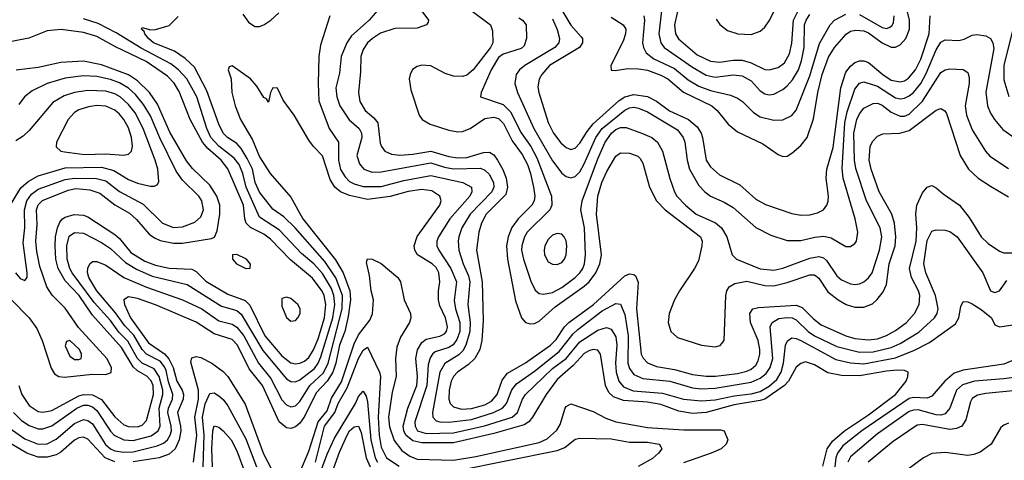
# Model space of a CAD drawing. Header units: inches. Extents: x 990535 to 1117859, y 769386 to 892122.
# Tile 689 of 1056: x 1043948 to 1048312, y 841999 to 843953. Entities that reach past the tile are written whole.
import ezdxf

# ---------------------------------------------------------------- set-up
doc = ezdxf.new("R2010")
doc.units = ezdxf.units.IN
doc.header["$MEASUREMENT"] = 0
doc.layers.add('B0844', color=7, linetype='Continuous')

msp = doc.modelspace()

# ---------------------------------------------------------------- linework, layer by layer
at = {"layer": 'B0844', "color": 5}
for points, elevation in [([(1046570, 843964.4), (1046621.9, 843930), (1046634.1, 843910), (1046633.3, 843890), (1046623.1, 843856.9), (1046568.2, 843750), (1046568.9, 843728.9), (1046587.2, 843727.2), (1046643.7, 843736.3), (1046690, 843735.3), (1046730, 843729.2), (1046790, 843707.4), (1046819.9, 843690), (1046890, 843631.7), (1047015.8, 843570), (1047039.6, 843550), (1047087.3, 843490), (1047130, 843455.8), (1047242.2, 843402.2), (1047310, 843354.5), (1047330, 843346.4), (1047350, 843348.2), (1047370, 843360.7), (1047410, 843395.1), (1047437.5, 843430), (1047466.6, 843513.4), (1047485.9, 843630), (1047505.2, 843710), (1047533.2, 843786.8), (1047559.7, 843830), (1047611.1, 843888.9), (1047630, 843901.3), (1047654, 843906), (1047690, 843902.6), (1047710, 843894.4), (1047770, 843850.1), (1047810, 843830.9), (1047830, 843831), (1047850, 843841.3), (1047874.9, 843870), (1047891.6, 843910), (1047891.2, 843950), (1047868.6, 844050)], 2620), ([(1046877.3, 844050), (1046850.1, 843930), (1046855.2, 843890), (1046868.3, 843868.3), (1046950, 843797.4), (1047010, 843769.1), (1047050, 843765), (1047110, 843773.3), (1047150, 843772.6), (1047190, 843760.7), (1047250, 843731.8), (1047270, 843730.1), (1047310, 843740.9), (1047337.9, 843762.1), (1047359.1, 843800.9), (1047370.7, 843849.3), (1047377.8, 843950), (1047401.6, 843998.4)], 2680), ([(1047034.6, 843954.6), (1047051.6, 843931.6), (1047085.2, 843905.2), (1047130.5, 843890), (1047190, 843886.5), (1047230, 843902), (1047250, 843919.5), (1047270, 843948), (1047317.1, 844042.9)], 2720), ([(1045548.4, 844011.6), (1045496.8, 843950), (1045419, 843881), (1045397.5, 843850), (1045372.1, 843790), (1045364.9, 843715.1), (1045349.6, 843650), (1045353.5, 843610), (1045366.8, 843570), (1045408.1, 843508.1), (1045451.9, 843470), (1045463.4, 843450), (1045464.8, 843430), (1045442.3, 843350), (1045453.9, 843313.9), (1045473.7, 843290), (1045510, 843276.2), (1045550, 843277.3), (1045770, 843317.3), (1045830, 843298.8), (1045870, 843291.8), (1045990, 843294.7), (1046010, 843284.7), (1046027.9, 843267.9), (1046048.5, 843230), (1046048.9, 843210), (1046040.6, 843190), (1045945.1, 843090), (1045907.7, 843030), (1045893.6, 842990), (1045890.5, 842970), (1045893.6, 842930), (1045912.7, 842870), (1045936.8, 842816.8), (1045942.6, 842790), (1045933.8, 842690), (1045944.8, 842610), (1045943.2, 842570), (1045926.8, 842513.2), (1045914, 842486), (1045894.3, 842465.7), (1045832.5, 842427.5), (1045810.3, 842389.7), (1045777.9, 842210), (1045779.3, 842190), (1045794, 842174), (1045810, 842169.2), (1045850, 842168.2), (1045950, 842180.3), (1046047.9, 842210), (1046087, 842230), (1046105.7, 842250), (1046129.1, 842310.9), (1046150, 842337.6), (1046230, 842394.3), (1046338.3, 842481.7), (1046400.4, 842559.6), (1046420.9, 842579.1), (1046530, 842661.6), (1046590, 842694), (1046610, 842691.6), (1046630, 842645.5), (1046644.7, 842550), (1046643.5, 842430), (1046650, 842406), (1046670, 842379.6), (1046710, 842361.4), (1046830, 842348.9), (1046930, 842319.6), (1046970, 842315.9), (1047030, 842319), (1047190, 842345.2), (1047230, 842362.5), (1047255.8, 842384.2), (1047274.6, 842410), (1047285.3, 842450), (1047273.6, 842590), (1047283.2, 842610), (1047312.3, 842627.7), (1047350, 842632.7), (1047371.9, 842630), (1047390, 842622.1), (1047442.7, 842570), (1047471.3, 842551.3), (1047570, 842503), (1047670, 842477.9), (1047730, 842479.6), (1047810, 842499.5), (1047850, 842517.2), (1047933.4, 842566.6), (1048002.2, 842630), (1048014.7, 842650), (1048018.5, 842670), (1048007.6, 842730), (1047963.5, 842830), (1047954.9, 842870), (1047970, 842973.7), (1047990, 843014.5), (1048010, 843021), (1048050, 843018.8), (1048070, 843013.5), (1048103.5, 842990), (1048216.8, 842830), (1048250, 842750.4), (1048270, 842742.8), (1048290, 842750.3), (1048323.4, 842796.6)], 2460), ([(1045730.9, 843990), (1045760.2, 843950), (1045758.2, 843941.8), (1045750.5, 843930), (1045710, 843915.4), (1045610, 843914.2), (1045547.3, 843892.7), (1045510.8, 843870), (1045489.1, 843850), (1045470, 843819.8), (1045460.1, 843790), (1045458.8, 843721.2), (1045449.6, 843630), (1045456.1, 843590), (1045478.4, 843550), (1045518.1, 843518.1), (1045534.9, 843494.9), (1045545.5, 843405.5), (1045550.8, 843390), (1045565.8, 843370), (1045596.4, 843356.4), (1045632.4, 843352.4), (1045690, 843356.3), (1045770, 843369.3), (1045850, 843345.6), (1045890, 843339.9), (1045930, 843342.2), (1046004.1, 843364.1), (1046030, 843364.7), (1046050, 843352.8), (1046066.1, 843330), (1046088.8, 843288.8), (1046103.4, 843250), (1046109.5, 843210), (1046101.9, 843178.1), (1046014.8, 843090), (1045994.2, 843050), (1045983.4, 843010), (1045972.6, 842930), (1045997.6, 842790), (1046002.1, 842617.9), (1045996, 842530), (1045986.8, 842490), (1045965.5, 842450), (1045936.9, 842423.1), (1045888.2, 842390), (1045870.1, 842370), (1045860.1, 842350), (1045850.7, 842310), (1045849.7, 842270), (1045855.9, 842250), (1045870, 842235.1), (1045905.6, 842225.6), (1045950, 842227.8), (1046010, 842244.3), (1046038.9, 842261.1), (1046063.9, 842290), (1046085.6, 842354.4), (1046110, 842385.7), (1046190, 842430.7), (1046299.9, 842510), (1046324.9, 842535.1), (1046362.3, 842590), (1046381.2, 842610), (1046490.9, 842689.1), (1046630, 842816.3), (1046650, 842825.8), (1046670, 842823.1), (1046676.9, 842816.9), (1046688.9, 842788.9), (1046681.1, 842670), (1046702.7, 842470), (1046711, 842451), (1046730, 842431.2), (1046770, 842415.1), (1046850, 842401.4), (1046930, 842379), (1046991.1, 842371.1), (1047031.2, 842371.2), (1047130, 842384.3), (1047170, 842393.6), (1047190, 842403.2), (1047210, 842421.3), (1047220.5, 842439.5), (1047228, 842470), (1047227.7, 842490), (1047221.5, 842530), (1047186.7, 842610), (1047183.3, 842650), (1047197.1, 842670), (1047223.1, 842676.9), (1047390, 842686.2), (1047416.6, 842676.6), (1047466.3, 842626.3), (1047499.9, 842599.9), (1047610, 842550.1), (1047650, 842538.8), (1047710, 842533.4), (1047750, 842537.9), (1047790, 842552), (1047830, 842573.9), (1047878.3, 842610), (1047913.8, 842650), (1047934.9, 842690), (1047937.2, 842730), (1047931.7, 842750), (1047900.4, 842810), (1047892.3, 842850), (1047921.4, 842970), (1047924.5, 843030), (1047919.4, 843090), (1047923.8, 843130), (1047950, 843185), (1047970, 843210.2), (1047990, 843217.2), (1048010, 843207.3), (1048040.5, 843180.5), (1048112.7, 843130), (1048155.7, 843075.7), (1048209.5, 842990), (1048240.8, 842960.8), (1048290, 842926.1), (1048310, 842918.8), (1048350, 842918.5)], 2480), ([(1045953.3, 843990), (1046034, 843930), (1046043.3, 843903.3), (1046045.3, 843850), (1046034.6, 843830), (1045958.2, 843730), (1045930, 843707.3), (1045910, 843701.2), (1045870, 843702.5), (1045834.1, 843714.1), (1045770, 843748.6), (1045730, 843751.7), (1045710, 843745.8), (1045688.8, 843731.2), (1045678, 843710), (1045674.1, 843690), (1045681.2, 843641.2), (1045718.5, 843530), (1045731.3, 843510), (1045767.4, 843490), (1045850, 843462.1), (1045890, 843455), (1045910, 843456.7), (1045945, 843470), (1046010, 843514.5), (1046050, 843520.6), (1046070, 843515.2), (1046092.4, 843492.4), (1046130, 843416.1), (1046174.6, 843354.6), (1046198.5, 843310), (1046212.4, 843270), (1046225.2, 843210), (1046230.7, 843170), (1046228.3, 843150), (1046217.2, 843130), (1046157.5, 843070), (1046128.9, 843031.1), (1046112.1, 842990), (1046105.5, 842950), (1046109.4, 842890), (1046145.9, 842705.9), (1046171.6, 842630), (1046190, 842610.2), (1046210, 842603.3), (1046230, 842605.7), (1046250, 842615), (1046321.4, 842678.6), (1046450, 842770.4), (1046471.2, 842790), (1046501.1, 842830), (1046518.7, 842870), (1046526.2, 842910), (1046504.4, 843090), (1046509.9, 843169.9), (1046527.8, 843230), (1046550, 843280.2), (1046590, 843347.5), (1046610, 843361.7), (1046650, 843360.4), (1046687.5, 843347.5), (1046697.8, 843337.8), (1046710, 843316.4), (1046739.5, 843210), (1046769.6, 843150), (1046808.4, 843110), (1046965.3, 842990), (1046972.9, 842970), (1046971.7, 842950), (1046956.4, 842883.6), (1046939.4, 842850), (1046871.5, 842750), (1046850, 842710.9), (1046826, 842650), (1046821.3, 842610), (1046833.4, 842570), (1046863.7, 842543.7), (1046970, 842509.2), (1047030, 842501.5), (1047052.5, 842507.5), (1047070.5, 842530), (1047077.5, 842730), (1047081.9, 842750), (1047092, 842768), (1047117.3, 842782.7), (1047170, 842792.6), (1047250, 842774.1), (1047290, 842772.7), (1047350, 842787.2), (1047450, 842821.5), (1047470, 842820.8), (1047490, 842806.3), (1047530, 842745.2), (1047576.1, 842710), (1047611.3, 842690), (1047650, 842678.4), (1047690, 842677.5), (1047727.5, 842692.5), (1047748.7, 842711.3), (1047774.5, 842745.5), (1047790, 842778.5), (1047800.9, 842870), (1047827.7, 842950), (1047831.8, 842990), (1047824.7, 843050), (1047813.5, 843090), (1047757.9, 843190), (1047721.5, 843290), (1047712.7, 843330), (1047717, 843390), (1047727.3, 843412.7), (1047750, 843436.9), (1047773.7, 843446.3), (1047848.9, 843448.9), (1047890, 843460.6), (1048010, 843551.5), (1048030, 843558.2), (1048048.4, 843548.4), (1048056.1, 843536.1), (1048116.9, 843350), (1048153.6, 843290), (1048195.5, 843250), (1048250, 843213.7), (1048330, 843166.9)], 2520), ([(1046337.5, 844017.5), (1046390, 843928.1), (1046437.1, 843877.1), (1046441.9, 843870), (1046442.5, 843850), (1046428.3, 843830), (1046296.1, 843750), (1046261.4, 843710), (1046250.8, 843689.2), (1046245, 843655), (1046248.3, 843630), (1046290, 843496.2), (1046313.8, 843450), (1046346.6, 843406.6), (1046370, 843385.5), (1046390, 843377), (1046410, 843382.6), (1046430, 843404.4), (1046462.4, 843457.6), (1046489, 843491), (1046605.2, 843594.8), (1046630, 843610.3), (1046670, 843621.6), (1046730, 843612.3), (1046770, 843591.4), (1046827.9, 843547.9), (1046911.6, 843510), (1046950, 843477.5), (1046967.9, 843450), (1046974.3, 843430), (1046990.6, 843330), (1047010, 843300.1), (1047050, 843264.2), (1047139.7, 843219.7), (1047210, 843157.1), (1047253.3, 843133.3), (1047370, 843093.3), (1047410, 843086.3), (1047450, 843087.9), (1047483.6, 843096.4), (1047510.4, 843109.6), (1047526, 843130), (1047531.9, 843148.1), (1047533.1, 843170), (1047522.6, 843250), (1047525.2, 843290), (1047553.6, 843386.4), (1047586.9, 843650), (1047610, 843720.4), (1047630, 843747.1), (1047650, 843762.7), (1047670, 843770.1), (1047690, 843770.5), (1047710, 843763.1), (1047772.8, 843710), (1047810, 843684.6), (1047850, 843676.6), (1047870, 843681.6), (1047887.3, 843692.7), (1047918.8, 843730), (1047941.7, 843778.3), (1047978.5, 843890), (1047983, 843970)], 2580), ([(1046792.4, 843992.4), (1046781, 843890), (1046790.1, 843850.1), (1046804.6, 843830), (1046930, 843742.6), (1046990, 843706.4), (1047030, 843697.7), (1047110, 843708.3), (1047150, 843703.9), (1047190, 843681.2), (1047230, 843637.2), (1047250, 843624.2), (1047270, 843619.8), (1047290, 843622.5), (1047330, 843642.6), (1047350, 843659.2), (1047373.6, 843686.4), (1047399.6, 843730), (1047413.5, 843770), (1047424.9, 843830), (1047426.4, 843930), (1047433.1, 843950), (1047450, 843975.5)], 2660), ([(1043890.1, 842150), (1043970, 842094.3), (1044030, 842070.4), (1044070, 842072.1), (1044110, 842092), (1044190, 842162.1), (1044230, 842179.4), (1044250, 842175.4), (1044270, 842160.8), (1044328.6, 842068.6), (1044350, 842049.8), (1044370, 842040.6), (1044410, 842034.2), (1044450, 842036.3), (1044557.2, 842062.8), (1044584.9, 842075.1), (1044602.5, 842090), (1044615.3, 842110), (1044620.3, 842130), (1044619.7, 842150), (1044604.2, 842210), (1044606.9, 842230), (1044624.9, 842270), (1044627.2, 842290), (1044607.4, 842347.4), (1044596.5, 842396.5), (1044590, 842413.5), (1044570, 842439), (1044510, 842470), (1044490, 842489.6), (1044453.1, 842553.1), (1044414.3, 842594.3), (1044373, 842653), (1044290.2, 842750), (1044254.7, 842810), (1044248.3, 842831.7), (1044249.5, 842850.5), (1044258.5, 842870), (1044270, 842880.2), (1044290, 842881), (1044330, 842863.8), (1044409.6, 842809.6), (1044510, 842766.2), (1044670, 842710.1), (1044755.6, 842670), (1044830, 842617.8), (1044890, 842602.9), (1044910, 842589.1), (1044940.7, 842550), (1045006, 842430), (1045061.5, 842361.5), (1045110, 842266.6), (1045130, 842244), (1045150, 842235.7), (1045170, 842240.7), (1045190, 842259.5), (1045234.1, 842330), (1045294, 842386), (1045314.6, 842430), (1045377.5, 842670), (1045377.9, 842730), (1045348.5, 842808.5), (1045300.8, 842880.8), (1045169.4, 843029.4), (1045119.1, 843079.1), (1045070, 843112.1), (1045010, 843187.4), (1044991.2, 843230), (1044978.9, 843290), (1044956.5, 843336.5), (1044930, 843380.8), (1044910, 843403.4), (1044868.8, 843430), (1044849.9, 843450), (1044830, 843489.7), (1044776.6, 843636.6), (1044722, 843742), (1044680.7, 843780.7), (1044633.2, 843813.2), (1044540.2, 843850), (1044518.2, 843870), (1044502.3, 843890), (1044499.8, 843899.8), (1044487.1, 843910), (1044490, 843918.8), (1044527.4, 843907.4), (1044549.1, 843909.1), (1044610, 843926.7), (1044650, 843967.2)], 2440), ([(1043920.5, 842210), (1043955.7, 842175.7), (1043990, 842152.4), (1044030, 842138.8), (1044050, 842138.5), (1044090, 842150.8), (1044200.6, 842230), (1044230, 842242.6), (1044250, 842243.3), (1044270, 842236.3), (1044290, 842219.7), (1044350, 842127.8), (1044366.3, 842110), (1044408.9, 842088.9), (1044450, 842086.6), (1044530, 842106.7), (1044561.8, 842130), (1044570.5, 842150), (1044565.3, 842230), (1044582.7, 842290), (1044582, 842310), (1044566.3, 842370), (1044543.9, 842403.9), (1044490.1, 842430.1), (1044470, 842450), (1044426.6, 842526.6), (1044387.3, 842567.3), (1044350, 842619), (1044278.5, 842698.5), (1044180.5, 842830), (1044169.7, 842850), (1044158.3, 842890), (1044156.1, 842950), (1044167.2, 842992.8), (1044190, 843009.5), (1044230, 843005.8), (1044310, 842964.6), (1044350, 842938.3), (1044416.1, 842876.1), (1044465.6, 842845.6), (1044535.5, 842815.5), (1044690, 842778.1), (1044842.9, 842682.9), (1044910, 842663.6), (1044930, 842646.5), (1045025.4, 842485.4), (1045130, 842360.4), (1045150, 842347.8), (1045170, 842347.1), (1045190, 842355.8), (1045254.2, 842405.8), (1045270.9, 842429.1), (1045282.9, 842457.1), (1045335.7, 842630), (1045344.2, 842690), (1045339.9, 842730), (1045330, 842759.9), (1045290, 842826.4), (1045250.9, 842870), (1045196.1, 842916.1), (1045098.8, 843018.8), (1045010, 843076.7), (1044951, 843210), (1044937.1, 843270), (1044920.5, 843310), (1044899, 843339), (1044830, 843391.4), (1044794.8, 843430), (1044777.7, 843470), (1044732.5, 843610), (1044688.9, 843690), (1044651.8, 843730), (1044617, 843757), (1044485.8, 843825.8), (1044375, 843895), (1044296.3, 843936.3), (1044230, 843956.5)], 2460), ([(1044937.1, 843977.1), (1044961.3, 843941.3), (1044990, 843922.4), (1045010, 843923), (1045030, 843930.4), (1045060.4, 843950), (1045096.9, 843983.1)], 2440), ([(1045321.8, 843970), (1045280.8, 843839.2), (1045273, 843790), (1045270.1, 843670), (1045273.6, 843593.6), (1045320.1, 843470), (1045361.5, 843410), (1045360.9, 843330), (1045370, 843287.7), (1045390, 843255.1), (1045410, 843235.8), (1045430, 843224.5), (1045470, 843213.4), (1045550, 843213), (1045650, 843239.5), (1045770, 843261.8), (1045912.2, 843230), (1045950.1, 843210), (1045951.8, 843190), (1045942.6, 843170), (1045854, 843070), (1045804.4, 842990), (1045796.9, 842970), (1045796.3, 842950), (1045805.5, 842930), (1045859.3, 842850), (1045883.5, 842790), (1045872.8, 842707.2), (1045878.8, 842670), (1045898.5, 842610), (1045898.9, 842570), (1045885.9, 842534.1), (1045869.2, 842510.8), (1045850, 842498.5), (1045790, 842479.6), (1045777.1, 842470), (1045766.5, 842453.5), (1045758.5, 842421.5), (1045753, 842330), (1045699.6, 842170), (1045700.1, 842150), (1045711.4, 842130), (1045750, 842118.2), (1045870, 842119.8), (1046008.6, 842151.4), (1046130.5, 842190), (1046153.6, 842210), (1046176.7, 842270), (1046189.6, 842290.4), (1046310, 842405.9), (1046369.7, 842450.3), (1046430, 842524), (1046510, 842575.8), (1046548.2, 842588.2), (1046570, 842579.8), (1046590, 842546.3), (1046594.8, 842510), (1046589.1, 842430.9), (1046591.2, 842390), (1046602.8, 842350), (1046624.1, 842324.1), (1046667.4, 842307.4), (1046797, 842297), (1046890, 842270.1), (1046970, 842262.4), (1047030, 842266.9), (1047114.9, 842285.1), (1047190, 842293.3), (1047230, 842304.5), (1047270, 842327), (1047303.2, 842356.8), (1047322.9, 842390), (1047333.9, 842430), (1047342.1, 842510), (1047351.4, 842528.6), (1047370, 842541.2), (1047390, 842539.1), (1047410, 842529.7), (1047565.1, 842445.1), (1047630.5, 842430.5), (1047690, 842426.1), (1047830, 842452.4), (1047913.6, 842486.4), (1047979.6, 842520.4), (1048095.8, 842604.2), (1048109.9, 842630), (1048119.2, 842680.8), (1048130, 842703.1), (1048150, 842701.5), (1048170, 842693.1), (1048210, 842667.5), (1048255.4, 842630), (1048270, 842599.5), (1048290, 842590.2), (1048431.6, 842611.6)], 2440), ([(1046160.7, 843960.7), (1046176.5, 843950), (1046191.9, 843930), (1046194.5, 843870), (1046183.6, 843836.4), (1046170, 843825.4), (1046090, 843800.3), (1046070, 843785.7), (1046037.4, 843730), (1045992.6, 843630), (1045990.4, 843610.4), (1046090, 843576.6), (1046123.9, 843543.9), (1046170, 843451.3), (1046212.8, 843390), (1046240.3, 843340.3), (1046305.3, 843170), (1046306.7, 843130), (1046297, 843110), (1046197.2, 843010), (1046185.5, 842990), (1046173.3, 842950), (1046172.2, 842930), (1046180.1, 842890), (1046213.6, 842793.6), (1046232.9, 842752.9), (1046250, 842738.9), (1046270, 842735), (1046310, 842743.1), (1046350, 842765.6), (1046410, 842809.7), (1046431.2, 842830), (1046444.3, 842850), (1046451.5, 842870), (1046455, 842910), (1046451.6, 843030), (1046435.6, 843110), (1046441, 843150), (1046510, 843335.9), (1046543.2, 843410), (1046571.2, 843450), (1046590, 843466.1), (1046610, 843475.2), (1046635.3, 843475.3), (1046707.9, 843447.9), (1046749.6, 843429.6), (1046774.3, 843410), (1046797.2, 843370), (1046830, 843248.8), (1046849.6, 843190), (1046860.8, 843170), (1046898.4, 843130), (1046946.3, 843090), (1047031.4, 843051.4), (1047058.7, 843030), (1047082, 842990), (1047105.8, 842910), (1047125.2, 842890), (1047230, 842848.5), (1047290, 842841.7), (1047330, 842850.5), (1047450, 842895.2), (1047490, 842903.1), (1047510, 842896.8), (1047524.5, 842884.5), (1047570, 842816.6), (1047590, 842799.2), (1047630, 842780.7), (1047650, 842778.3), (1047670, 842781.1), (1047690, 842790.8), (1047710, 842807.2), (1047725.8, 842830), (1047759, 842930), (1047768.8, 842990), (1047761.3, 843030), (1047700.6, 843150), (1047653.2, 843293.2), (1047648.1, 843330), (1047645.6, 843450), (1047658.7, 843510), (1047670, 843534.6), (1047690, 843559.8), (1047730, 843580.5), (1047750, 843582), (1047770, 843573.3), (1047810, 843542.4), (1047850, 843525.4), (1047870, 843525.3), (1047890, 843533.5), (1047949, 843591), (1048030, 843717.9), (1048050, 843730.8), (1048070, 843735.1), (1048130, 843732), (1048150, 843718.7), (1048156.4, 843696.4), (1048156.1, 843670), (1048138.1, 843570), (1048144.7, 843530), (1048170, 843464.6), (1048227.8, 843370), (1048247.6, 843347.6), (1048330, 843293.4)], 2540), ([(1046310, 843955.8), (1046330.1, 843909.9), (1046340.1, 843870), (1046337, 843850), (1046319.8, 843830), (1046187.1, 843750), (1046163, 843730), (1046148.7, 843710), (1046142.6, 843670), (1046154.2, 843630), (1046226, 843470), (1046310, 843327.5), (1046350, 843272.6), (1046370, 843256.6), (1046390, 843250.8), (1046410, 843257), (1046430, 843278.6), (1046450, 843313.5), (1046502, 843430), (1046529.9, 843470), (1046630, 843552), (1046650, 843561.5), (1046670, 843564.4), (1046690, 843560.2), (1046730, 843543.7), (1046864.1, 843464.1), (1046888.5, 843430), (1046895.3, 843410), (1046905.8, 843330), (1046916.6, 843290), (1046957.7, 843217.7), (1046983.8, 843190), (1047010, 843170.8), (1047070, 843143.5), (1047110, 843119.5), (1047210, 843031), (1047277.5, 842997.5), (1047350, 842974), (1047410, 842974.1), (1047471.6, 842988.4), (1047512.5, 842992.5), (1047544.7, 842984.7), (1047610, 842947.2), (1047630, 842946.9), (1047650, 842959.5), (1047656.8, 842970), (1047663.2, 843010), (1047651.4, 843070), (1047597.3, 843250), (1047592.5, 843292.5), (1047604.8, 843495.2), (1047615.8, 843544.2), (1047650, 843644.2), (1047670, 843670.9), (1047690, 843676.6), (1047750, 843658.5), (1047830, 843606.9), (1047850, 843602.1), (1047870, 843605.2), (1047890, 843614.6), (1047910, 843630.1), (1047942.2, 843670), (1047965.8, 843714.2), (1048010, 843819.4), (1048030, 843853.7), (1048050, 843862.8), (1048110, 843860.1), (1048134.3, 843865.7), (1048170, 843883.5), (1048190, 843886.8), (1048230, 843880.6), (1048250.2, 843870), (1048261.4, 843850), (1048265.4, 843825.4), (1048230.6, 843630.6), (1048236.8, 843570), (1048250, 843538.2), (1048268.4, 843510), (1048305.3, 843465.3), (1048370, 843420.4)], 2560), ([(1046714.7, 843970), (1046717.2, 843950), (1046708.8, 843850), (1046712.3, 843830), (1046725.1, 843805.1), (1046758.9, 843778.9), (1046850, 843736.8), (1046910, 843686.5), (1046957.9, 843657.9), (1047010, 843638.9), (1047097.8, 843617.8), (1047130, 843604.1), (1047151.6, 843590), (1047200.7, 843540.7), (1047230, 843522), (1047290, 843506.5), (1047330, 843508.7), (1047370, 843528.5), (1047390, 843552.2), (1047450, 843704.3), (1047493.2, 843846.8), (1047540.2, 843930), (1047559.5, 843950), (1047610, 843976.5)], 2640), ([(1047670, 843975.8), (1047770, 843918.7), (1047790, 843913.7), (1047802.2, 843917.8), (1047814, 843926), (1047820.8, 843939.2), (1047823.5, 843970)], 2640), ([(1043943.4, 842330), (1043956.9, 842290), (1043990, 842242), (1044030, 842215.5), (1044050, 842212.3), (1044090, 842219.4), (1044210, 842284.2), (1044230, 842289.8), (1044270, 842288.9), (1044310, 842268.7), (1044370, 842191.9), (1044410, 842156.1), (1044430, 842148.3), (1044470, 842147.8), (1044490, 842155.1), (1044510, 842174.7), (1044540.5, 842290), (1044538.7, 842330), (1044530, 842351.1), (1044511.5, 842371.5), (1044470, 842395.9), (1044450, 842413.5), (1044399, 842499), (1044270, 842642.6), (1044211.6, 842730), (1044150, 842794.3), (1044118.7, 842850), (1044108.6, 842890), (1044105.3, 842950), (1044106.9, 842990), (1044114.9, 843030), (1044125, 843055), (1044138.2, 843070), (1044150, 843077.6), (1044188.5, 843088.5), (1044230, 843086.3), (1044250, 843077.7), (1044370, 842999.7), (1044390, 842982.2), (1044440.6, 842920.6), (1044502.2, 842882.2), (1044550, 842863.6), (1044610, 842850.9), (1044710, 842845.6), (1044730, 842835.3), (1044773.2, 842793.2), (1044870, 842735.8), (1044947.8, 842707.8), (1044967.3, 842687.3), (1045034.2, 842550), (1045110, 842461.9), (1045150, 842431.6), (1045170, 842426.6), (1045190, 842429), (1045210, 842437.8), (1045230, 842455.1), (1045250, 842488.4), (1045270, 842537), (1045299.4, 842630), (1045305.3, 842690), (1045297.5, 842730), (1045289.1, 842749.1), (1045245.8, 842805.8), (1045147.9, 842887.9), (1045059.2, 842979.2), (1045030, 843001.5), (1044971.2, 843031.2), (1044951.8, 843050), (1044945.1, 843070), (1044939.8, 843130), (1044870.9, 843290.9), (1044841.1, 843330), (1044781.5, 843381.5), (1044758.7, 843410), (1044703.2, 843510), (1044654.7, 843634.7), (1044631.8, 843671.8), (1044602.2, 843702.2), (1044508, 843768), (1044372.2, 843832.2), (1044290, 843878), (1044230, 843896.6), (1044131, 843909), (1044070, 843903.6), (1043988.6, 843871.4), (1043890, 843852.3)], 2480), ([(1048349.1, 843910), (1048309.3, 843750), (1048310, 843685.3), (1048332.3, 843612.3)], 2580), ([(1043910, 842711.3), (1043990.4, 842630.4), (1044023.7, 842583.7), (1044047.3, 842530), (1044087.5, 842407.5), (1044102.4, 842382.4), (1044120.9, 842370), (1044146.7, 842366.7), (1044270, 842381.3), (1044330, 842379.6), (1044352.5, 842387.5), (1044354.5, 842410), (1044333.3, 842450), (1044208, 842588), (1044150, 842674), (1044091.6, 842731.6), (1044067.9, 842767.9), (1044037.7, 842857.7), (1044024.1, 842924.1), (1044019.8, 842970), (1044024.5, 843044.5), (1044022.1, 843110), (1044029, 843131), (1044049, 843151), (1044162.6, 843197.4), (1044196.3, 843203.7), (1044258.7, 843198.7), (1044303.6, 843183.6), (1044370, 843131.9), (1044434.1, 843094.1), (1044465.9, 843065.9), (1044521.6, 843001.6), (1044544.6, 842984.6), (1044570, 842973.3), (1044630, 842961.4), (1044670, 842961.9), (1044797.3, 842982.7), (1044811.1, 842988.9), (1044823, 843017), (1044835.4, 843090), (1044834.5, 843130), (1044821.4, 843170), (1044790, 843219.2), (1044713, 843293), (1044686.7, 843326.7), (1044613.2, 843453.2), (1044558.6, 843578.6), (1044522.6, 843630), (1044470, 843681.1), (1044430, 843708.5), (1044310, 843753.1), (1044230, 843769.3), (1044130, 843762.6), (1044030, 843740.1), (1043931.7, 843728.3)], 2520), ([(1047507, 841973), (1047527.4, 842050), (1047550, 842083.9), (1047604, 842130), (1047710, 842200.3), (1047828.9, 842290), (1047877.1, 842350), (1047884.9, 842370), (1047886, 842390), (1047870, 842397.2), (1047838.4, 842398.4), (1047790, 842394.4), (1047670, 842373), (1047590, 842374.2), (1047530, 842387.1), (1047470, 842422.8), (1047430, 842434.9), (1047410, 842428.6), (1047390, 842412.3), (1047355.1, 842350), (1047337.9, 842330), (1047250, 842270.2), (1047230, 842263.3), (1047114.8, 842245.2), (1046990, 842210.3), (1046930, 842206), (1046870, 842217.1), (1046790, 842245.5), (1046730, 842256), (1046624, 842264), (1046579.9, 842279.9), (1046559.6, 842299.6), (1046544.8, 842330), (1046522.8, 842470), (1046510, 842487.7), (1046490, 842490.5), (1046470, 842484.5), (1046450, 842471.7), (1046401.6, 842418.4), (1046330, 842356.3), (1046281.2, 842290), (1046220.1, 842190), (1046203.7, 842170), (1046183.9, 842156.1), (1046050, 842117.2), (1045870, 842076.2), (1045730, 842076.4), (1045690, 842084.3), (1045659.8, 842110), (1045650, 842130), (1045647.9, 842150), (1045667.4, 842230), (1045708.4, 842330), (1045711.4, 842370), (1045703.2, 842450), (1045711.3, 842488.7), (1045730, 842520.6), (1045750, 842536.2), (1045810.1, 842549.9), (1045830, 842559.3), (1045838.9, 842570), (1045843.7, 842590), (1045835.4, 842630), (1045810, 842684.3), (1045803.5, 842710), (1045803.4, 842750), (1045809.7, 842790.3), (1045805.5, 842830), (1045793.3, 842853.3), (1045776.7, 842870), (1045710.6, 842910), (1045699.5, 842930), (1045696.5, 842950), (1045708.9, 842991.1), (1045809.6, 843130), (1045816.2, 843150), (1045810.1, 843170), (1045773.8, 843193.8), (1045730, 843199.1), (1045670, 843191.4), (1045590, 843168.8), (1045490, 843155.9), (1045410, 843172.7), (1045369, 843189), (1045344.9, 843210), (1045323.9, 843243.9), (1045290, 843349), (1045250, 843390.2), (1045230, 843418.2), (1045164.1, 843530), (1045115.9, 843595.9), (1045090, 843648.4), (1045070, 843651), (1045059.7, 843630), (1045050, 843587.3), (1045041.6, 843601.6), (1045030, 843608.2), (1044998.1, 843658.1), (1044970.8, 843690.8), (1044890, 843748.2), (1044876, 843744), (1044871.8, 843730), (1044885.6, 843690), (1044888.2, 843630), (1044903.2, 843570), (1044926.5, 843510), (1044979.6, 843419.6), (1045010, 843343.9), (1045058.2, 843270), (1045150, 843165.6), (1045203.3, 843070), (1045347.7, 842887.7), (1045381.5, 842830), (1045410.9, 842750), (1045413.7, 842710), (1045403.8, 842636.2), (1045388.6, 842570), (1045365.2, 842510), (1045349.6, 842430), (1045336.2, 842390), (1045311.1, 842350), (1045261.7, 842298.3), (1045210, 842192.6), (1045190, 842163.4), (1045170, 842146.7), (1045150, 842139.9), (1045130, 842143), (1045097.8, 842170), (1045023.9, 842330), (1044964.4, 842404.4), (1044912.7, 842510), (1044890, 842534.4), (1044810, 842559.2), (1044730, 842610.8), (1044550, 842688.5), (1044470, 842716.7), (1044430, 842723.7), (1044409.1, 842710), (1044412.2, 842690), (1044439.6, 842630), (1044519, 842519), (1044590, 842471.2), (1044608.6, 842448.6), (1044627.6, 842410), (1044643.6, 842350), (1044667.5, 842310), (1044673.1, 842290), (1044671.8, 842270), (1044646.9, 842210), (1044661, 842150), (1044662.3, 842130), (1044655.2, 842090), (1044637.4, 842050), (1044610, 842026.1), (1044566, 842010), (1044450, 841992)], 2420), ([(1043929.5, 842830), (1043950, 842805.2), (1043970, 842796.5), (1043981, 842810), (1043981, 842830), (1043963.1, 842963.1), (1043970.9, 843030), (1043969.1, 843110), (1043979.1, 843150), (1044000.6, 843179.4), (1044030, 843200.8), (1044150, 843243.9), (1044190, 843250.3), (1044288.8, 843248.8), (1044330, 843237.4), (1044390, 843190.1), (1044494.7, 843134.7), (1044581.3, 843050), (1044630, 843030.6), (1044670, 843033.6), (1044724.5, 843055.5), (1044750, 843078.8), (1044762.7, 843110), (1044755.2, 843150), (1044742.4, 843170), (1044670, 843240.4), (1044640.7, 843280.7), (1044568.4, 843428.4), (1044526.9, 843526.9), (1044496.9, 843576.9), (1044461, 843621), (1044429.6, 843649.6), (1044390, 843673.2), (1044350, 843687.8), (1044290, 843701.5), (1044230, 843703.3), (1044150, 843693.2), (1044070.2, 843670), (1044003, 843637), (1043969.2, 843610.8), (1043943.2, 843576.8)], 2540), ([(1043890, 843102.6), (1043953.3, 843206.7), (1043984.8, 843235.2), (1044030, 843260.2), (1044150, 843295.2), (1044310, 843299.1), (1044364.6, 843284.6), (1044430, 843244.4), (1044470, 843227.6), (1044525.7, 843214.3), (1044545.9, 843214.1), (1044558.4, 843221.6), (1044564.4, 843235.6), (1044559.3, 843290), (1044548.8, 843330), (1044495.7, 843470), (1044459.5, 843539.5), (1044430, 843577.1), (1044393.6, 843610), (1044370, 843623.5), (1044330, 843635.4), (1044250, 843638.4), (1044190, 843629.2), (1044144.6, 843615.4), (1044094.8, 843585.2), (1043990, 843460.6), (1043963.4, 843436.6), (1043930, 843415.4)], 2560), ([(1045190, 841944.6), (1045230, 842039.8), (1045270.2, 842169.8), (1045310, 842218.6), (1045330, 842273.8), (1045373.5, 842346.5), (1045430, 842514.9), (1045450, 842555.2), (1045500.2, 842619.8), (1045511.8, 842648.2), (1045516.3, 842710), (1045505.4, 842750), (1045497.7, 842817.7), (1045484.6, 842875.4), (1045490, 842892.7), (1045510, 842890.3), (1045550, 842871.7), (1045623.6, 842810), (1045636.1, 842790), (1045651.7, 842710), (1045679.4, 842650), (1045681.1, 842630), (1045675.5, 842610), (1045634.9, 842545.1), (1045619.4, 842500.6), (1045613.9, 842450), (1045616.1, 842370), (1045598.7, 842301.3), (1045582.7, 842190), (1045587.1, 842147.1), (1045607.2, 842087.2), (1045642.1, 842042.1), (1045676.3, 842016.3), (1045710, 842004.1), (1045870, 841998.6), (1045970, 842015.3), (1046250, 842077), (1046285.4, 842094.6), (1046327.8, 842132.2), (1046342.8, 842157.2), (1046365.8, 842230), (1046370, 842237.2), (1046390, 842248.8), (1046490, 842215.4), (1046546.1, 842186.1), (1046590, 842169.8), (1046730, 842143.6), (1046890, 842133.4), (1047054.1, 842134.1), (1047070.5, 842130), (1047086.4, 842090), (1047078.4, 842070), (1047057.1, 842050), (1047013, 842030), (1046890, 841987)], 2380), ([(1044718, 841990), (1044732.2, 842110), (1044723.9, 842190), (1044740.6, 842270), (1044740.1, 842310), (1044706.5, 842433.5), (1044710, 842453.8), (1044730, 842459.2), (1044750, 842454.5), (1044800.1, 842430), (1044850, 842392.2), (1044870, 842370.7), (1044946.9, 842246.9), (1045028, 842028), (1045062.4, 841962.4)], 2380), ([(1045258.3, 841990), (1045298.9, 842150), (1045344.2, 842210), (1045359.2, 842250), (1045399.3, 842320.7), (1045450, 842450.2), (1045470, 842486.7), (1045490, 842500.3), (1045543.2, 842390), (1045547.7, 842370), (1045536.1, 842190), (1045541.4, 842110), (1045550, 842057.5), (1045574.2, 842010), (1045630, 841972)], 2360), ([(1048370.2, 842450), (1048310, 842425.2), (1048130, 842398.1), (1048090, 842384.5), (1048047.6, 842350), (1047990, 842282.4), (1047970, 842274.4), (1047910, 842277.6), (1047890, 842272.2), (1047680.5, 842130), (1047596.8, 842063.2), (1047572.1, 842030), (1047565.7, 842010), (1047561.4, 841970)], 2440), ([(1048389.1, 842370.9), (1048310, 842360.2), (1048179.5, 842350), (1048126.2, 842333.8), (1048100.3, 842310), (1048070.1, 842230), (1048050, 842204.2), (1048030, 842198.2), (1048010, 842199.6), (1047930, 842221.8), (1047910, 842221.4), (1047890, 842214.6), (1047750, 842115.4), (1047630, 842013.4), (1047618.1, 841990)], 2460), ([(1044760.8, 841970), (1044765.2, 842110), (1044757.6, 842190), (1044770, 842248.7), (1044790, 842294.8), (1044810, 842297.2), (1044830, 842284.4), (1044850, 842268.1), (1044870, 842240.5), (1044950, 842094.4), (1044997.4, 841970)], 2360), ([(1045252.1, 841867.9), (1045310, 842026.3), (1045342.5, 842097.5), (1045436.6, 842250), (1045450, 842282.2), (1045470, 842305.8), (1045483.6, 842283.6), (1045490, 842258), (1045504.7, 842090), (1045523.7, 842010), (1045533.3, 841990)], 2340), ([(1048350, 842307.4), (1048230, 842295), (1048192.8, 842287.2), (1048170, 842272.2), (1048161.9, 842258.1), (1048141.9, 842178.1), (1048123.1, 842150), (1048100.2, 842139.8), (1048070, 842134.8), (1047950, 842157.9), (1047925.5, 842154.5), (1047818.6, 842081.4), (1047770, 842042), (1047708.4, 841990)], 2480), ([(1048330, 842163), (1048310, 842155), (1048296.3, 842143.7), (1048253.6, 842070), (1048205.3, 842034.7), (1048176.2, 842023.8), (1048150, 842019.9), (1048050, 842033), (1047990, 842028.8), (1047953.4, 842010), (1047846, 841930)], 2520), ([(1044370, 841991.5), (1044326, 842010), (1044250, 842091.8), (1044230, 842100.9), (1044210, 842098.7), (1044190, 842087.5), (1044130, 842034.4), (1044110, 842022.8), (1044070, 842012.8), (1044030, 842012.6), (1043979.3, 842030), (1043790, 842141.2)], 2420), ([(1044802.6, 841970), (1044799.4, 842050), (1044804.2, 842130), (1044810, 842151), (1044830, 842145.8), (1044850, 842130.1), (1044884.5, 842090), (1044910, 842041.4), (1044940.4, 841960.4)], 2340), ([(1045301.3, 841858.7), (1045365.5, 842034.5), (1045399.4, 842110), (1045410, 842128.7), (1045430, 842147.8), (1045449.6, 842149.6), (1045461.9, 842121.9), (1045484, 842010), (1045500.7, 841970)], 2320), ([(1045890, 841952.8), (1046330, 842042.6), (1046364.2, 842055.8), (1046410, 842092.1), (1046430, 842097.1), (1046570, 842093.7), (1046650, 842079.4), (1046730, 842079.1), (1046782.4, 842070), (1046790, 842059.1), (1046793.8, 842050), (1046779.7, 842030), (1046752.6, 842007.4), (1046689.3, 841970.7)], 2360)]:
    msp.add_lwpolyline(points, dxfattribs=dict(at, elevation=elevation))
for points, elevation in [([(1044290, 843572.5), (1044253.3, 843566.7), (1044210, 843552.8), (1044190, 843541.2), (1044162.4, 843510), (1044111.5, 843410), (1044110, 843388.2), (1044130.2, 843370.2), (1044146.9, 843366.9), (1044235.3, 843355.3), (1044330, 843357.4), (1044407.4, 843352.6), (1044430, 843356.5), (1044443.5, 843370), (1044447.6, 843392.4), (1044443.1, 843430), (1044430, 843473.7), (1044409.9, 843510), (1044390, 843533.5), (1044370, 843551.1), (1044330, 843569.5)], 2580), ([(1046330, 843004.4), (1046310, 842996.8), (1046290, 842978), (1046275.8, 842950), (1046272.6, 842930), (1046274.6, 842910), (1046290, 842878.6), (1046310, 842867.8), (1046330, 842866.4), (1046350, 842875.9), (1046361.8, 842890), (1046369.9, 842910), (1046372.4, 842950), (1046370, 842971.8), (1046361.4, 842990), (1046350, 843001.4)], 2560), ([(1044910, 842910.8), (1044890.8, 842909.2), (1044890.4, 842890), (1044909.1, 842870), (1044950, 842848.7), (1044969.4, 842850.6), (1044970.9, 842869.1), (1044952.3, 842890)], 2520), ([(1045130, 842722.4), (1045110, 842716.2), (1045110, 842682), (1045130, 842631.6), (1045150, 842616.3), (1045170, 842618.8), (1045181.2, 842630), (1045190.9, 842650), (1045190.4, 842670), (1045180.6, 842690), (1045150, 842715.8)], 2520), ([(1044170, 842529.6), (1044154.9, 842525.1), (1044150, 842506.8), (1044170, 842460.9), (1044190, 842446.2), (1044210, 842445.2), (1044220.5, 842450), (1044221.3, 842458.7), (1044221.4, 842470), (1044212.6, 842490)], 2540)]:
    msp.add_lwpolyline(points, close=True, dxfattribs=dict(at, elevation=elevation))

doc.saveas('drawing.dxf')
